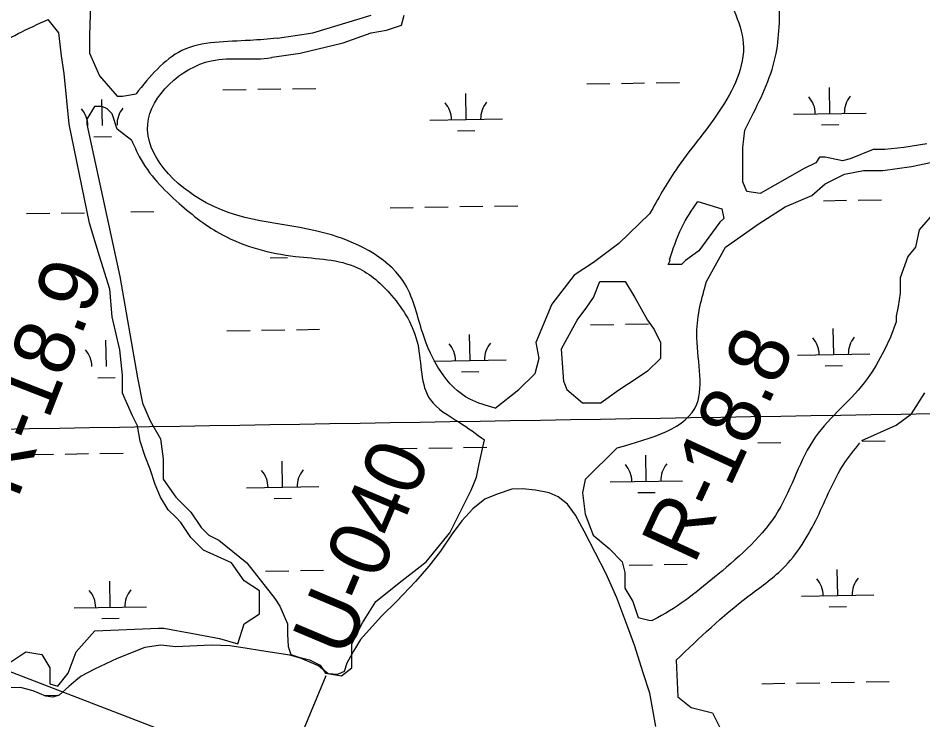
# Model space of a CAD drawing. Extents: x 3855477 to 3893699, y 299188 to 325115.
# Drawn here: x 3884195 to 3885443, y 319765 to 320734 of the extents above; entities that cross this region are included whole.
import ezdxf

# ---------------------------------------------------------------- set-up
doc = ezdxf.new("R2010")
doc.units = 0
for name, color, linetype in [('V-GRID-MAJR', 7, 'Continuous'), ('V-RIVR-EDGE', 7, 'Continuous'), ('V-RIVR-RANG', 7, 'Continuous'), ('V-RIVR-RANG-IDEN', 7, 'Continuous'), ('V-TOPO-DPTH', 7, 'Continuous'), ('V-TOPO-SHOR', 7, 'Continuous'), ('V-WETL-SWMP', 7, 'Continuous')]:
    doc.layers.add(name, color=color, linetype=linetype)

msp = doc.modelspace()

# ---------------------------------------------------------------- linework, layer by layer
at = {"layer": 'V-GRID-MAJR'}
msp.add_spline([(3859493.4, 319767), (3864801.7, 319851.5), (3870110.1, 319936.8), (3875418.4, 320022.9), (3880726.7, 320109.8), (3886035, 320197.4), (3891343.3, 320285.8)], degree=3, dxfattribs=at)
at = {"layer": 'V-RIVR-EDGE'}
msp.add_spline([(3882913.1, 320040.1), (3882915.6, 320023.3), (3882920.8, 320004.6), (3882925.9, 319994.2), (3882938.6, 319980.2), (3882958.1, 319959.4), (3882969.6, 319947.1), (3882988.7, 319921.1), (3882997.8, 319910.3), (3883016.9, 319894.3), (3883040.8, 319875.1), (3883065.5, 319858.3), (3883074.2, 319851.2), (3883077, 319846.8), (3883076.2, 319838.4), (3883079.4, 319836), (3883089.7, 319829.6), (3883100.9, 319827.6), (3883118.4, 319827.1), (3883127.2, 319826.3), (3883136.7, 319823.5), (3883150.2, 319817.9), (3883163.8, 319815.5), (3883172.5, 319812.3), (3883186.9, 319803.4), (3883204, 319792.6), (3883220.3, 319786.6), (3883247, 319781), (3883267.7, 319771.8), (3883286.4, 319765.3), (3883334.2, 319752.1), (3883358.5, 319742.8), (3883374, 319734.8), (3883397.1, 319726.4), (3883413, 319725.2), (3883429.8, 319723.9), (3883441.3, 319723.1), (3883453.3, 319720.7), (3883466, 319713.1), (3883480, 319705.1), (3883489.9, 319704.3), (3883527.3, 319690.2), (3883553.2, 319677), (3883567.5, 319671.4), (3883604.2, 319655), (3883613.7, 319653.3), (3883624.5, 319652.9), (3883634.4, 319650.1), (3883661.5, 319638.5), (3883676.2, 319631.3), (3883689, 319621.7), (3883706.1, 319614.5), (3883729.2, 319605.6), (3883766.6, 319588.4), (3883795.7, 319578), (3883824, 319569.5), (3883888.4, 319543.1), (3883936.2, 319521.8), (3883952.9, 319515.8), (3884166, 319447.5), (3884193.5, 319441.1), (3884330.9, 319398.5), (3884355.6, 319389.7), (3884375.1, 319382), (3884570.2, 319313.4), (3884589.7, 319305.4), (3884662.9, 319270.9), (3884854.8, 319175.2), (3884883, 319156.4), (3884897.4, 319146.8), (3884909.7, 319140.4), (3884940, 319128.8), (3884943.1, 319128.8), (3884951.9, 319128.7), (3884958.3, 319127.1), (3884973.8, 319120.7), (3884981, 319119.9), (3884992.5, 319118.7), (3885018.8, 319115.4), (3885038.7, 319110.2), (3885055.5, 319103.8), (3885077.8, 319091), (3885091.3, 319083), (3885105.2, 319077.4), (3885120.8, 319072.5), (3885137.9, 319066.5), (3885153.8, 319061.7), (3885176.1, 319054.1), (3885192.4, 319047.2), (3885212.7, 319042), (3885236.6, 319036.4), (3885260.9, 319028.7), (3885280.8, 319023.5), (3885320.3, 319009.5), (3885333.4, 319006.6), (3885341.8, 319010.6), (3885349, 319010.6), (3885360.9, 319007.4), (3885367.3, 319002.2), (3885375.2, 318990.6), (3885390.7, 318976.6), (3885409.8, 318961), (3885442, 318941), (3885463.5, 318930.6), (3885519.6, 318891.4), (3885550.3, 318866.6), (3885563.4, 318858.2), (3885583.3, 318852.6), (3885601.2, 318845.8), (3885609.6, 318839.8), (3885620.7, 318828.2), (3885637.4, 318818.2), (3885654.5, 318811), (3885670.5, 318809.3), (3885686, 318808.9), (3885702.3, 318805.3), (3885731.8, 318796), (3885773.2, 318778.8), (3885814.6, 318765.5), (3885852.1, 318760.3), (3885861.3, 318759.8), (3885864.9, 318764.6), (3885869.6, 318765), (3885880.8, 318765), (3885903.1, 318760.9), (3885937.8, 318754.1), (3885959.3, 318753.2), (3885986, 318750), (3886007.5, 318748.7), (3886012.7, 318748.7), (3886021, 318743.5), (3886024.6, 318743.5), (3886037, 318744.3), (3886045.7, 318744.2), (3886058.5, 318742.6), (3886070, 318737.8), (3886082, 318736.6), (3886104.3, 318732.5), (3886127, 318728.5), (3886153.7, 318723.7), (3886184.8, 318716.8), (3886220.6, 318705.6), (3886238.1, 318702.3), (3886252.9, 318700.7), (3886283.5, 318690.3), (3886299.9, 318684.2), (3886315.4, 318684.2), (3886332.9, 318683.8), (3886350.5, 318679.3), (3886368, 318674.1), (3886377.5, 318674.9), (3886395.1, 318673.2), (3886413.4, 318672), (3886429.7, 318666.8), (3886442.5, 318658.4), (3886451.2, 318653.6), (3886461.2, 318649.6), (3886487.5, 318641.9), (3886521.7, 318631.9), (3886548.8, 318623), (3886589.4, 318610.6), (3886599.4, 318610.2), (3886610.5, 318606.2), (3886629.6, 318593.7), (3886640, 318584.2), (3886659.1, 318574.9), (3886680.6, 318563.7), (3886701.7, 318556.1), (3886720.4, 318549.3), (3886735.5, 318541.3), (3886747, 318538.1), (3886763, 318535.2), (3886783.3, 318525.6), (3886805.6, 318518.4), (3886818.3, 318514.8), (3886870.9, 318500.7), (3886884.8, 318500.7), (3886895.2, 318500.6), (3886902.4, 318496.2), (3886910.3, 318494.2), (3886931.8, 318488.6), (3886964.9, 318480.5), (3886991.2, 318474.1), (3887000, 318474.1), (3887005.5, 318476), (3887011.1, 318481.2), (3887013.9, 318481.6), (3887016.3, 318480.4), (3887017.5, 318474.8), (3887019.1, 318470.8), (3887027.4, 318468), (3887043.4, 318462.8), (3887054.5, 318458.4), (3887069.7, 318456), (3887077.2, 318454), (3887087.6, 318450.7), (3887101.9, 318446.7), (3887154.9, 318424.3), (3887167.6, 318420.7), (3887188.3, 318414.6), (3887203.4, 318407.4), (3887217.4, 318402.2), (3887228.1, 318399.4), (3887240.1, 318394.2), (3887254.8, 318385.4), (3887275.5, 318376.5), (3887283.1, 318370.5), (3887288.6, 318366.2), (3887293.8, 318366.1), (3887302.6, 318364.5), (3887320.9, 318356.1), (3887334.8, 318348.9), (3887347.6, 318344.9), (3887367.1, 318337.7), (3887387.4, 318324.9), (3887405.7, 318317.6), (3887416, 318315.6), (3887424, 318315.2), (3887432.4, 318310.4), (3887439.9, 318306), (3887457.8, 318300.4), (3887483.7, 318289.5), (3887497.3, 318286.3), (3887518, 318277.1), (3887536.3, 318269.1), (3887554.6, 318263.5), (3887566.9, 318261), (3887592, 318252.6), (3887630.7, 318239.8), (3887658.9, 318229.7), (3887684.8, 318222.5), (3887705.9, 318216.9), (3887729.4, 318208.8), (3887756.1, 318199.6), (3887774.8, 318192), (3887794.3, 318184), (3887813.4, 318177.9), (3887834.5, 318168.7), (3887845.3, 318163.1), (3887852, 318156.7), (3887853.6, 318153.1), (3887859.2, 318148.3), (3887867.5, 318142.7), (3887873.9, 318140.7), (3887888.7, 318136.3), (3887904.2, 318132.7), (3887912.9, 318129.1), (3887924.5, 318126.7), (3887934.1, 318127), (3887939.2, 318126.6), (3887957.6, 318119.8), (3887971.5, 318115.8), (3887987.4, 318111.4), (3888004.9, 318104.9), (3888020.5, 318101.7), (3888032.4, 318098.5), (3888062.3, 318083.3), (3888089.4, 318070.8), (3888114.8, 318059.2), (3888138.3, 318051.2), (3888172.2, 318040.4), (3888205.2, 318029.1), (3888225.5, 318024.3), (3888240.7, 318017.9), (3888261, 318005.5), (3888270.5, 317999.1), (3888283.2, 317993.1), (3888296.8, 317985.8), (3888310.7, 317981.8), (3888328.2, 317977), (3888351.3, 317970.6), (3888385.2, 317962.9), (3888403.9, 317956.9), (3888426.2, 317947.7), (3888456.9, 317934.4), (3888480.3, 317921.6), (3888501, 317912.8), (3888524.5, 317903.6), (3888535.7, 317900.4), (3888548.8, 317894.4), (3888572.7, 317886.7), (3888589.4, 317880.3), (3888622.1, 317867.9), (3888643.6, 317858.7), (3888662.7, 317846.7), (3888675, 317839.8), (3888693.7, 317831.8), (3888718.4, 317821.4), (3888732.8, 317816.6), (3888741.1, 317810.6), (3888752.3, 317808.2), (3888769.4, 317803.3), (3888782.9, 317796.9), (3888796.1, 317787.3), (3888809.2, 317778.1), (3888821.5, 317772.1), (3888833.9, 317768.9), (3888876.1, 317752.5), (3888901.6, 317743.6), (3888917.9, 317736.4), (3888936.2, 317728.4), (3888954.9, 317717.2), (3888975.6, 317709.2), (3888995.9, 317704.3), (3889006.7, 317698.7), (3889030.1, 317685.9), (3889058.4, 317669.5), (3889086.7, 317654.7), (3889114.5, 317640.7), (3889137.6, 317630.7), (3889158.3, 317621.4), (3889182.2, 317611.8), (3889201.3, 317602.6), (3889223.2, 317589.8), (3889248.7, 317581.4), (3889267, 317574.9), (3889284.9, 317567.3), (3889318.7, 317550.5), (3889342.2, 317543.7), (3889366.5, 317536), (3889375.3, 317532.8), (3889379.3, 317530), (3889383.6, 317525.2), (3889392.8, 317522), (3889413.1, 317513.6), (3889433.8, 317506.8), (3889450.9, 317498), (3889480.8, 317482), (3889501.1, 317472.7), (3889535.7, 317462.3), (3889554.4, 317453.1), (3889589.1, 317435.9), (3889622.9, 317417), (3889642, 317409.8), (3889673, 317391.8), (3889721.6, 317364.6), (3889737.1, 317353.8), (3889772.5, 317333), (3889784.9, 317326.2), (3889810.7, 317308.2), (3889827.9, 317302.6), (3889858.1, 317286.5), (3889880, 317274.5), (3889894.7, 317269.3), (3889918.2, 317253.7), (3889950, 317230.1), (3889967.5, 317212.9), (3889983, 317195.8), (3890012.1, 317173.8), (3890106, 317108.6), (3890125.4, 317093.8), (3890144.9, 317082.6), (3890167.6, 317075), (3890186.3, 317064.9), (3890221.8, 317046.9), (3890258, 317025.3), (3890331.2, 316987.7), (3890369.8, 316967.6), (3890390.9, 316957.6), (3890407.6, 316945.6), (3890422.7, 316932), (3890429.5, 316927.2), (3890449, 316914), (3890471.7, 316903.6), (3890490, 316896.4), (3890500, 316888), (3890521, 316869.2), (3890535, 316861.6), (3890551.3, 316852.8), (3890573.2, 316840), (3890585.9, 316827.2), (3890608.2, 316813.6), (3890639.2, 316793.6), (3890667.5, 316774.4), (3890678.6, 316764.4), (3890688.5, 316754.4), (3890700.9, 316746.8), (3890712.8, 316743.2), (3890739.5, 316735.2), (3890774.5, 316714.8), (3890820.3, 316686.8), (3890859.3, 316660.8), (3890897.1, 316634.8), (3890934.9, 316609.6), (3890937.7, 316609.6), (3890950.8, 316605.9), (3890969.5, 316592.3), (3890995.4, 316573.5), (3891054.6, 316535.1), (3891075.7, 316526.3), (3891110.8, 316503.1), (3891142.2, 316482.7), (3891182.8, 316458.7), (3891207, 316441.9), (3891221.8, 316435.9), (3891228.9, 316432.3), (3891244.9, 316421.9), (3891276.7, 316396.3), (3891289, 316391.1), (3891298.2, 316384.7), (3891322.8, 316368.3), (3891339.9, 316353.9), (3891357.1, 316344.7), (3891370.6, 316337.1), (3891398.4, 316318.3), (3891409.8, 316310.6)], degree=3, dxfattribs=at)
at = {"layer": 'V-RIVR-RANG'}
msp.add_line((3884619.5, 319825.6), (3884102.3, 318589.4), dxfattribs=at)
at = {"layer": 'V-TOPO-DPTH'}
msp.add_lwpolyline([(3883113, 320244.4), (3887109.5, 318702.7)], dxfattribs=at)
at = {"layer": 'V-TOPO-SHOR'}
for points in [[(3884294.8, 320767.4), (3884293, 320710.1), (3884293, 320685.6), (3884307, 320654), (3884331.5, 320626), (3884338.5, 320626), (3884357.4, 320629.4)], [(3884498, 319869.8), (3884506.6, 319897.5), (3884517.1, 319904.5), (3884527.6, 319911.5), (3884527.6, 319922), (3884527.6, 319943), (3884506.6, 319957), (3884489.1, 319981.6), (3884450.6, 319999.1), (3884433.1, 320016.6), (3884419.1, 320037.6), (3884412.1, 320044.6), (3884401.6, 320055.1), (3884391, 320072.6), (3884384, 320090.1), (3884377, 320111.2), (3884370, 320128.7), (3884363, 320149.7), (3884359.5, 320170.7), (3884352.5, 320184.7), (3884338.5, 320216.2), (3884338.5, 320240.7), (3884335, 320275.8), (3884324.5, 320321.3), (3884321, 320359.8), (3884307, 320405.4), (3884293, 320450.9), (3884265, 320587.5), (3884258, 320657.5), (3884254.5, 320682), (3884251, 320713.6), (3884236.2, 320732)], [(3884545.3, 320679.8), (3884583.7, 320685.6), (3884643.2, 320699.6), (3884681.8, 320713.6), (3884702.8, 320717.1), (3884723.8, 320724.1), (3884727.3, 320738.1)], [(3884552.4, 320706.1), (3884601.2, 320713.6), (3884681.8, 320738.1)], [(3884351.5, 320565.1), (3884331.5, 320580.5), (3884324.5, 320601.5), (3884317.5, 320608.5), (3884310.5, 320612), (3884300, 320612), (3884289.5, 320594.5), (3884289.5, 320587.5), (3884335, 320377.3), (3884359.5, 320237.2), (3884366.5, 320202.2), (3884377, 320177.7), (3884391, 320153.2), (3884394.6, 320125.2), (3884394.6, 320097.1), (3884412.1, 320072.6), (3884433.1, 320051.6), (3884447.1, 320030.6), (3884457.6, 320020.1), (3884471.6, 320013.1), (3884510.1, 319981.6), (3884548.7, 319932.5), (3884555.7, 319922), (3884566.2, 319897.5), (3884566.2, 319883.5), (3884567.5, 319866.1)], [(3885448.6, 320560.5), (3885416.9, 320555.2), (3885390.4, 320552.6), (3885374.6, 320552.6), (3885342.8, 320539.4), (3885332.2, 320536.7), (3885308.4, 320542), (3885308.4, 320542), (3885300.5, 320542), (3885295.2, 320534.1), (3885279.4, 320526.1), (3885218.5, 320491.8), (3885200, 320494.4), (3885194.7, 320507.6), (3885194.7, 320531.4), (3885194.7, 320544.6), (3885194.7, 320555.2), (3885197.4, 320579), (3885204, 320592.2)], [(3885144.5, 320370.1), (3885170.9, 320417.7), (3885215.9, 320449.4), (3885252.9, 320473.2), (3885289.9, 320489.1), (3885308.4, 320505), (3885334.9, 320518.2), (3885361.3, 320523.5), (3885387.8, 320523.5), (3885427.5, 320528.8), (3885464.5, 320536.7)], [(3885132.4, 320480.5), (3885165.6, 320470.6), (3885168.3, 320457.4), (3885163, 320452.1), (3885133.9, 320412.4), (3885115.4, 320399.2), (3885110.1, 320393.9), (3885091.6, 320393.9), (3885094.2, 320399.2), (3885093.7, 320399.9)], [(3885066.1, 320463.5), (3885023.6, 320422.9), (3884988.4, 320396.4), (3884961.9, 320378.8), (3884931, 320339.1), (3884909, 320286.2), (3884913.4, 320264.1), (3884907.7, 320242.9)], [(3885456.6, 320462.7), (3885438, 320441.5), (3885432.8, 320417.7), (3885422.2, 320404.5), (3885411.6, 320375.4), (3885411.6, 320354.2), (3885408.9, 320335.7), (3885406.3, 320322.5), (3885406.3, 320314.5), (3885398.4, 320293.4), (3885389.6, 320274.9)], [(3884947.9, 320231.9), (3884944.3, 320277.4), (3884966.3, 320317), (3884979.5, 320334.7), (3884988.4, 320347.9), (3884997.2, 320370), (3885014.8, 320370), (3885032.5, 320370), (3885045.7, 320347.9), (3885063.3, 320317), (3885072.1, 320303.8), (3885081, 320286.2), (3885081, 320277.4), (3885081, 320264.1), (3885063.3, 320246.5), (3885050.1, 320237.7), (3885023.6, 320220), (3884999.1, 320202.7)], [(3884852.8, 320195.3), (3884885.7, 320220.9), (3884907.7, 320242.9)], [(3884947.9, 320231.9), (3884951.6, 320220.9), (3884973.5, 320202.7), (3884988.2, 320202.7), (3884999.1, 320202.7)], [(3885358.7, 320150.6), (3885406.3, 320171.7), (3885427.5, 320187.6), (3885446, 320216.7)], [(3884567.5, 319866.1), (3884571.2, 319855.2), (3884582.1, 319851.5), (3884596.8, 319847.8), (3884611.4, 319840.5), (3884618.7, 319829.6), (3884640.7, 319825.9), (3884655.3, 319836.9), (3884655.3, 319869.8), (3884669.9, 319899.1), (3884688.2, 319928.3), (3884724.8, 319957.6), (3884757.7, 319983.2), (3884790.6, 320023.4), (3884805.3, 320052.7), (3884819.9, 320081.9), (3884827.2, 320100.2), (3884830.9, 320118.5), (3884838.2, 320151.4)], [(3885021.1, 320140.5), (3884977.2, 320096.6), (3884973.5, 320078.3), (3884977.2, 320049), (3884988.2, 320019.8), (3885010.1, 320001.5), (3885028.4, 319983.2), (3885032, 319968.6), (3885032, 319946.6), (3885043, 319928.3), (3885050.3, 319906.4), (3885065, 319902.7), (3885069.4, 319902)], [(3884183.4, 319844.2), (3884205.4, 319858.8), (3884227.3, 319855.2), (3884238.3, 319836.9), (3884238.3, 319814.9), (3884249.3, 319811.3), (3884263.9, 319829.6), (3884274.9, 319858.8), (3884300.5, 319888.1), (3884388.3, 319891.7), (3884395.6, 319891.7), (3884435.8, 319884.4), (3884472.4, 319877.1), (3884498, 319869.8)], [(3885102.5, 319847.3), (3885105.2, 319796.6), (3885123.5, 319782), (3885152.8, 319774.7), (3885163.7, 319752.7), (3885185.7, 319719.8)]]:
    msp.add_lwpolyline(points, dxfattribs=at)
for points in [[(3885221.2, 321052.4), (3885245.5, 320995.7), (3885194.9, 320906.5), (3885166.6, 320789.1), (3885195.3, 320699.1), (3885162.2, 320605.3), (3885102, 320523.9), (3885066.1, 320463.5)], [(3885204, 320592.2), (3885239.5, 320679.7), (3885245.5, 320764.8)], [(3883739.5, 320092.5), (3883764.2, 320140.6), (3883816.3, 320183.7), (3883858, 320233.5), (3883892, 320298.4), (3883934.1, 320400.1), (3883973.8, 320530.7), (3884024.5, 320601.8), (3884120.8, 320669.1), (3884194.7, 320712.5), (3884236.2, 320732)], [(3884552.4, 320706.1), (3884514.7, 320703.1), (3884420.7, 320689), (3884357.4, 320629.4)], [(3884852.8, 320195.3), (3884818, 320207.7), (3884752.9, 320299), (3884729.3, 320365.4), (3884627.2, 320434.5), (3884454.1, 320478.9), (3884373.5, 320587.5), (3884461.1, 320675), (3884544.3, 320679.6), (3884545.3, 320679.8)], [(3884351.5, 320565.1), (3884361.9, 320542.6), (3884416.8, 320478), (3884476.6, 320434.7), (3884577.2, 320404.9), (3884662.8, 320389.2), (3884710, 320350.9), (3884746, 320283.5), (3884763.5, 320206.8), (3884803.2, 320175.9), (3884838.2, 320151.4)], [(3885093.7, 320399.9), (3885110.3, 320444.6), (3885132.4, 320480.5)], [(3885021.1, 320140.5), (3885131.2, 320200.8), (3885131.2, 320298.7), (3885144.5, 320370.1)], [(3885389.6, 320274.9), (3885366.3, 320235.7), (3885294.5, 320155.2), (3885243.6, 320053.5), (3885160.6, 319966), (3885077, 319905.9), (3885069.4, 319902)], [(3885102.5, 319847.3), (3885201.6, 319935.2), (3885249.8, 319973.9), (3885297.6, 320045), (3885334, 320117.9), (3885356.2, 320147.3)]]:
    msp.add_spline(points, degree=3, dxfattribs=at)
at = {"layer": 'V-WETL-SWMP'}
for p, q in [((3885027.2, 320643.7), (3885059.1, 320644.3)), ((3885075.1, 320644.5), (3885107.1, 320645.1)), ((3884477.3, 320634.8), (3884509.3, 320635.3)), ((3884525.3, 320635.6), (3884557.3, 320636.1)), ((3884573.3, 320636.4), (3884605.3, 320636.9)), ((3884979.2, 320643), (3885011.2, 320643.5)), ((3885314.7, 320602), (3885314.1, 320638)), ((3884311, 320585.6), (3884310.4, 320621.6)), ((3884812.9, 320593.8), (3884812.3, 320629.8)), ((3884762.9, 320593), (3884862.9, 320594.6)), ((3885264.7, 320601.2), (3885364.7, 320602.8)), ((3885303, 320586.4), (3885327, 320586.8)), ((3884299.3, 320570), (3884323.3, 320570.4)), ((3884801.1, 320578.2), (3884825.1, 320578.6)), ((3885305.8, 320481.8), (3885337.8, 320482.3)), ((3885353.8, 320482.5), (3885385.8, 320483.1)), ((3884708, 320472), (3884740, 320472.5)), ((3884756, 320472.8), (3884788, 320473.3)), ((3884804, 320473.6), (3884836, 320474.1)), ((3884852, 320474.4), (3884884, 320474.9)), ((3884206.2, 320463.9), (3884238.2, 320464.4)), ((3884254.2, 320464.6), (3884286.1, 320465.2)), ((3884350.1, 320466.2), (3884382.1, 320466.7)), ((3884542.5, 320403.1), (3884566.5, 320403.5)), ((3884984.6, 320310.3), (3885016.6, 320310.9)), ((3885032.6, 320311.1), (3885064.6, 320311.6)), ((3884482.7, 320302.2), (3884514.7, 320302.7)), ((3884530.7, 320302.9), (3884562.7, 320303.5)), ((3884578.7, 320303.7), (3884610.7, 320304.2)), ((3884818.3, 320261.2), (3884817.7, 320297.2)), ((3885320.1, 320269.4), (3885319.5, 320305.4)), ((3884316.5, 320253), (3884315.9, 320289)), ((3885270.1, 320268.6), (3885370.1, 320270.2)), ((3884768.3, 320260.4), (3884868.3, 320262)), ((3884806.5, 320245.6), (3884830.5, 320246)), ((3885308.4, 320253.7), (3885332.4, 320254.1)), ((3884304.7, 320237.4), (3884328.7, 320237.8)), ((3885215.3, 320147.6), (3885247.3, 320148.1)), ((3885359.2, 320149.9), (3885391.2, 320150.4)), ((3884259.6, 320132), (3884291.6, 320132.5)), ((3884307.6, 320132.8), (3884339.6, 320133.3)), ((3884713.4, 320139.4), (3884745.4, 320139.9)), ((3884761.4, 320140.2), (3884793.4, 320140.7)), ((3884809.4, 320141), (3884841.4, 320141.5)), ((3884211.6, 320131.2), (3884243.6, 320131.7)), ((3884559.7, 320086.1), (3884559.1, 320122.1)), ((3885061.5, 320094.3), (3885060.9, 320130.3)), ((3885011.5, 320093.5), (3885111.5, 320095.1)), ((3884509.7, 320085.3), (3884609.7, 320087)), ((3884875.9, 320083.4), (3884855.7, 320076.8)), ((3884890.8, 320084.1), (3884875.9, 320083.4)), ((3884908.5, 320082.3), (3884890.8, 320084.1)), ((3884927.3, 320078.4), (3884908.5, 320082.3)), ((3884547.9, 320070.5), (3884571.9, 320070.9)), ((3884838.8, 320069.8), (3884822.1, 320056.3)), ((3884855.7, 320076.8), (3884838.8, 320069.8)), ((3884939.7, 320073.1), (3884927.3, 320078.4)), ((3884952.9, 320062.9), (3884939.7, 320073.1)), ((3885049.8, 320078.7), (3885073.8, 320079.1)), ((3884963.6, 320047.5), (3884952.9, 320062.9)), ((3884822.1, 320056.3), (3884807.1, 320039.6)), ((3884975.8, 320025.6), (3884963.6, 320047.5)), ((3884807.1, 320039.6), (3884793.6, 320022)), ((3884793.6, 320022), (3884777.3, 319998.1)), ((3885006.1, 319966.6), (3884975.8, 320025.6)), ((3884777.3, 319998.1), (3884761.4, 319977)), ((3884536.2, 319970.3), (3884568.1, 319970.8)), ((3884584.1, 319971.1), (3884616.1, 319971.6)), ((3884761.4, 319977), (3884743, 319955.9)), ((3885038, 319978.5), (3885070, 319979)), ((3885086, 319979.3), (3885118, 319979.8)), ((3885325.6, 319936.7), (3885325, 319972.7)), ((3885021, 319933.5), (3885006.1, 319966.6)), ((3884321.9, 319920.4), (3884321.3, 319956.4)), ((3884743, 319955.9), (3884717.4, 319928.8)), ((3885035.8, 319893.1), (3885021, 319933.5)), ((3885275.6, 319935.9), (3885375.5, 319937.6)), ((3884271.9, 319919.6), (3884371.9, 319921.2)), ((3884717.4, 319928.8), (3884695.5, 319907.7)), ((3885313.8, 319921.1), (3885337.8, 319921.5)), ((3884695.5, 319907.7), (3884667, 319875.9)), ((3884310.1, 319904.8), (3884334.1, 319905.2)), ((3885045.6, 319866.5), (3885035.8, 319893.1)), ((3884667, 319875.9), (3884657.6, 319859.9)), ((3884369.4, 319864.7), (3884331.4, 319849.8)), ((3884391.5, 319868.1), (3884369.4, 319864.7)), ((3884412.4, 319865.8), (3884391.5, 319868.1)), ((3884461.1, 319868.1), (3884412.4, 319865.8)), ((3884486.8, 319867), (3884461.1, 319868.1)), ((3884508, 319864), (3884486.8, 319867)), ((3884530.5, 319860.1), (3884508, 319864)), ((3884569.4, 319854.1), (3884530.5, 319860.1)), ((3884657.6, 319859.9), (3884648.1, 319843.1)), ((3885056.9, 319831.4), (3885045.6, 319866.5)), ((3884331.4, 319849.8), (3884299.9, 319834.9)), ((3884584.3, 319850.3), (3884569.4, 319854.1)), ((3884609.1, 319839.5), (3884584.3, 319850.3)), ((3884299.9, 319834.9), (3884281.7, 319825.5)), ((3884622.6, 319828.5), (3884609.1, 319839.5)), ((3884648.1, 319843.1), (3884644.4, 319831.9)), ((3884281.7, 319825.5), (3884274.4, 319819.5)), ((3884635.5, 319827.6), (3884622.6, 319828.5)), ((3884644.4, 319831.9), (3884635.5, 319827.6)), ((3885066.2, 319801.9), (3885056.9, 319831.4)), ((3884197.9, 319809.5), (3884183, 319809.3)), ((3884215.5, 319804.9), (3884197.9, 319809.5)), ((3884264.6, 319810.8), (3884251.2, 319798.9)), ((3884274.4, 319819.5), (3884264.6, 319810.8)), ((3885220.7, 319814.9), (3885252.7, 319815.5)), ((3885268.7, 319815.7), (3885300.7, 319816.2)), ((3885316.7, 319816.5), (3885348.7, 319817)), ((3885364.7, 319817.3), (3885396.7, 319817.8)), ((3884233.1, 319797.9), (3884215.5, 319804.9)), ((3884230.8, 319798.8), (3884249, 319799.1)), ((3884242.4, 319796.2), (3884233.1, 319797.9)), ((3884251.2, 319798.9), (3884242.4, 319796.2)), ((3885074.5, 319755.6), (3885066.2, 319801.9))]:
    msp.add_line(p, q, dxfattribs=at)
for centre, start, end in [((3885259.5, 320601.6), 0.1615, 41.7052), ((3885369.9, 320603.4), 140.1615, 181.7052), ((3884255.8, 320585.2), 0.1615, 41.7052), ((3884366.3, 320587), 140.1615, 181.7052), ((3884757.6, 320593.4), 0.1615, 41.7052), ((3884868.1, 320595.2), 140.1615, 181.7052), ((3884763.1, 320260.8), 0.1615, 41.7052), ((3884873.5, 320262.6), 140.1615, 181.7052), ((3885264.9, 320268.9), 0.1615, 41.7052), ((3885375.4, 320270.7), 140.1615, 181.7052), ((3884261.2, 320252.6), 0.1615, 41.7052), ((3884504.4, 320085.7), 0.1615, 41.7052), ((3884614.9, 320087.5), 140.1615, 181.7052), ((3885006.3, 320093.9), 0.1615, 41.7052), ((3885116.7, 320095.7), 140.1615, 181.7052), ((3885270.3, 319936.3), 0.1615, 41.7052), ((3885380.8, 319938.1), 140.1615, 181.7052), ((3884266.6, 319920), 0.1615, 41.7052), ((3884377.1, 319921.8), 140.1615, 181.7052)]:
    msp.add_arc(centre, 35.2, start, end, dxfattribs=at)

# ---------------------------------------------------------------- texts
at = {"layer": 'V-RIVR-RANG-IDEN'}
for s, rotation, p in [('R-18.9', 68.7221, (3884193.7, 320068.7)), ('R-18.8', 65.1614, (3885127.4, 319977.8)), ('U-040', 67.1583, (3884647.4, 319848.1))]:
    msp.add_text(s, height=83, rotation=rotation, dxfattribs=at).set_placement(p)

doc.saveas('drawing.dxf')
